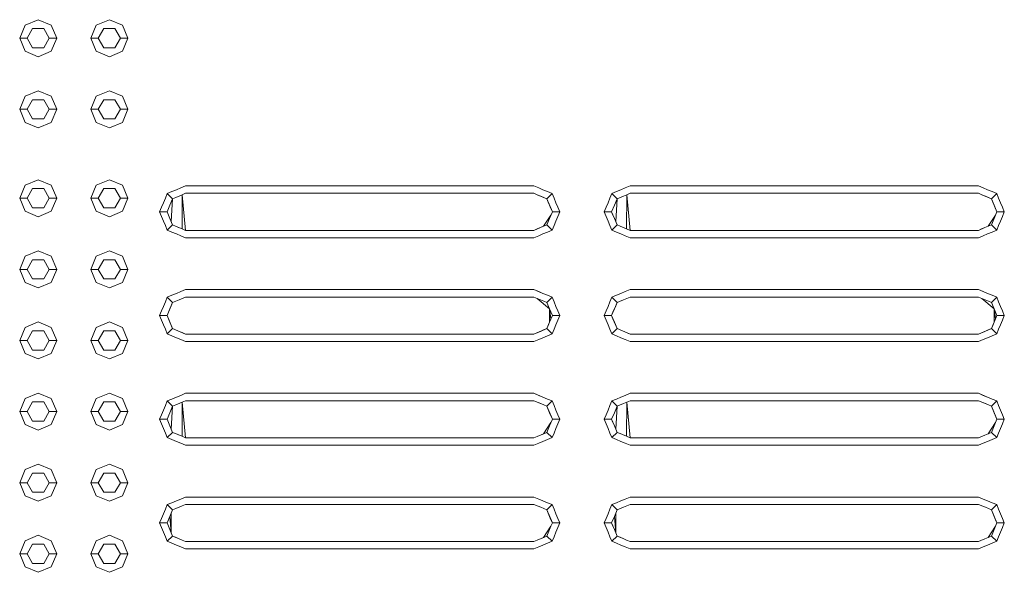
# Model space of a CAD drawing. Header units: millimetres. Extents: x -261 to 187, y -214 to 106.
# Tile 586 of 656: x -218.049 to -217.383, y 10.736 to 11.11. Entities that reach past the tile are written whole.
import ezdxf

# ---------------------------------------------------------------- set-up
doc = ezdxf.new("R2010")
doc.units = ezdxf.units.MM
doc.header["$LTSCALE"] = 0.005
doc.header["$MEASUREMENT"] = 0
doc.layers.add('IFC-Elemento construtivo genérico-Contorno', color=9, linetype='Continuous', lineweight=5)

msp = doc.modelspace()

# ---------------------------------------------------------------- linework, layer by layer
at = {"layer": 'IFC-Elemento construtivo genérico-Contorno', "lineweight": 5}
for p, q in [((-218.0488, 11.09721), (-218.04513, 11.10607)), ((-218.04513, 11.10607), (-218.03627, 11.10973)), ((-218.03627, 11.10973), (-218.02742, 11.10607)), ((-218.02742, 11.10607), (-218.02375, 11.09721)), ((-218.0007, 11.09721), (-217.99704, 11.10607)), ((-217.99704, 11.10607), (-217.98818, 11.10973)), ((-217.98818, 11.10973), (-217.97932, 11.10607)), ((-217.97932, 11.10607), (-217.97566, 11.09721)), ((-218.04379, 11.09721), (-218.04003, 11.10372)), ((-218.04003, 11.10372), (-218.03251, 11.10372)), ((-218.03251, 11.10372), (-218.02876, 11.09721)), ((-217.9957, 11.09721), (-217.99194, 11.10372)), ((-217.99194, 11.10372), (-217.98442, 11.10372)), ((-217.98442, 11.10372), (-217.98067, 11.09721)), ((-218.0488, 11.09721), (-218.04379, 11.09721)), ((-218.0488, 11.09721), (-218.04513, 11.08836)), ((-218.04379, 11.09721), (-218.04003, 11.0907)), ((-218.03251, 11.0907), (-218.02876, 11.09721)), ((-218.02876, 11.09721), (-218.02375, 11.09721)), ((-218.02742, 11.08836), (-218.02375, 11.09721)), ((-218.0007, 11.09721), (-217.9957, 11.09721)), ((-218.0007, 11.09721), (-217.99704, 11.08836)), ((-217.9957, 11.09721), (-217.99194, 11.0907)), ((-217.98442, 11.0907), (-217.98067, 11.09721)), ((-217.98067, 11.09721), (-217.97566, 11.09721)), ((-217.97932, 11.08836), (-217.97566, 11.09721)), ((-218.04513, 11.08836), (-218.03627, 11.08469)), ((-218.04003, 11.0907), (-218.03251, 11.0907)), ((-218.03627, 11.08469), (-218.02742, 11.08836)), ((-217.99704, 11.08836), (-217.98818, 11.08469)), ((-217.99194, 11.0907), (-217.98442, 11.0907)), ((-217.98818, 11.08469), (-217.97932, 11.08836)), ((-218.0488, 11.04912), (-218.04513, 11.05798)), ((-218.04513, 11.05798), (-218.03627, 11.06164)), ((-218.03627, 11.06164), (-218.02742, 11.05798)), ((-218.02742, 11.05798), (-218.02375, 11.04912)), ((-218.0007, 11.04912), (-217.99704, 11.05798)), ((-217.99704, 11.05798), (-217.98818, 11.06164)), ((-217.98818, 11.06164), (-217.97932, 11.05798)), ((-217.97932, 11.05798), (-217.97566, 11.04912)), ((-218.04379, 11.04912), (-218.04003, 11.05563)), ((-218.04003, 11.05563), (-218.03251, 11.05563)), ((-218.03251, 11.05563), (-218.02876, 11.04912)), ((-217.9957, 11.04912), (-217.99194, 11.05563)), ((-217.99194, 11.05563), (-217.98442, 11.05563)), ((-217.98442, 11.05563), (-217.98067, 11.04912)), ((-218.0488, 11.04912), (-218.04379, 11.04912)), ((-218.0488, 11.04912), (-218.04513, 11.04027)), ((-218.04379, 11.04912), (-218.04003, 11.04261)), ((-218.03251, 11.04261), (-218.02876, 11.04912)), ((-218.02876, 11.04912), (-218.02375, 11.04912)), ((-218.02742, 11.04027), (-218.02375, 11.04912)), ((-218.0007, 11.04912), (-217.9957, 11.04912)), ((-218.0007, 11.04912), (-217.99704, 11.04027)), ((-217.9957, 11.04912), (-217.99194, 11.04261)), ((-217.98442, 11.04261), (-217.98067, 11.04912)), ((-217.98067, 11.04912), (-217.97566, 11.04912)), ((-217.97932, 11.04027), (-217.97566, 11.04912)), ((-218.04513, 11.04027), (-218.03627, 11.0366)), ((-218.04003, 11.04261), (-218.03251, 11.04261)), ((-218.03627, 11.0366), (-218.02742, 11.04027)), ((-217.99704, 11.04027), (-217.98818, 11.0366)), ((-217.99194, 11.04261), (-217.98442, 11.04261)), ((-217.98818, 11.0366), (-217.97932, 11.04027)), ((-218.0488, 10.98901), (-218.04513, 10.99786)), ((-218.04513, 10.99786), (-218.03627, 11.00153)), ((-218.03627, 11.00153), (-218.02742, 10.99786)), ((-218.02742, 10.99786), (-218.02375, 10.98901)), ((-218.0007, 10.98901), (-217.99704, 10.99786)), ((-217.99704, 10.99786), (-217.98818, 11.00153)), ((-217.98818, 11.00153), (-217.97932, 10.99786)), ((-217.97932, 10.99786), (-217.97566, 10.98901)), ((-218.04379, 10.98901), (-218.04003, 10.99551)), ((-218.04003, 10.99551), (-218.03251, 10.99551)), ((-218.03251, 10.99551), (-218.02876, 10.98901)), ((-217.9957, 10.98901), (-217.99194, 10.99551)), ((-217.99194, 10.99551), (-217.98442, 10.99551)), ((-217.98442, 10.99551), (-217.98067, 10.98901)), ((-217.95031, 10.98909), (-217.94903, 10.99219)), ((-217.94903, 10.99219), (-217.94593, 10.99347)), ((-217.94903, 10.99219), (-217.94548, 10.98865)), ((-217.94593, 10.99347), (-217.94283, 10.99476)), ((-217.94327, 10.98956), (-217.93884, 10.9914)), ((-217.94283, 10.99476), (-217.93992, 10.99596)), ((-217.94106, 10.99048), (-217.93884, 10.9914)), ((-217.93992, 10.99596), (-217.93663, 10.99733)), ((-217.93898, 10.96824), (-217.93884, 10.9914)), ((-217.93884, 10.9914), (-217.93663, 10.99232)), ((-217.93884, 10.9914), (-217.93663, 10.96727)), ((-217.93663, 10.99733), (-217.70118, 10.99733)), ((-217.93663, 10.99232), (-217.70118, 10.99232)), ((-217.70118, 10.99733), (-217.69789, 10.99596)), ((-217.70118, 10.99232), (-217.69883, 10.99134)), ((-217.69883, 10.99134), (-217.69232, 10.98865)), ((-217.69883, 10.99134), (-217.69648, 10.99037)), ((-217.69789, 10.99596), (-217.69498, 10.99476)), ((-217.69498, 10.99476), (-217.69188, 10.99347)), ((-217.69232, 10.98865), (-217.68878, 10.99219)), ((-217.69188, 10.99347), (-217.68878, 10.99219)), ((-217.68878, 10.99219), (-217.6875, 10.98909)), ((-217.64974, 10.98909), (-217.64845, 10.99219)), ((-217.64845, 10.99219), (-217.64535, 10.99347)), ((-217.64845, 10.99219), (-217.64491, 10.98865)), ((-217.64535, 10.99347), (-217.64225, 10.99476)), ((-217.6427, 10.98956), (-217.63827, 10.9914)), ((-217.64225, 10.99476), (-217.63935, 10.99596)), ((-217.64048, 10.99048), (-217.63827, 10.9914)), ((-217.63935, 10.99596), (-217.63606, 10.99733)), ((-217.63841, 10.96824), (-217.63827, 10.9914)), ((-217.63827, 10.9914), (-217.63606, 10.99232)), ((-217.63827, 10.9914), (-217.63606, 10.96727)), ((-217.63606, 10.99733), (-217.40061, 10.99733)), ((-217.63606, 10.99232), (-217.40061, 10.99232)), ((-217.40061, 10.99733), (-217.39731, 10.99596)), ((-217.40061, 10.99232), (-217.39825, 10.99134)), ((-217.39825, 10.99134), (-217.39175, 10.98865)), ((-217.39825, 10.99134), (-217.3959, 10.99037)), ((-217.39731, 10.99596), (-217.39441, 10.99476)), ((-217.39441, 10.99476), (-217.39131, 10.99347)), ((-217.39175, 10.98865), (-217.38821, 10.99219)), ((-217.39131, 10.99347), (-217.38821, 10.99219)), ((-217.38821, 10.99219), (-217.38692, 10.98909)), ((-218.0488, 10.98901), (-218.04379, 10.98901)), ((-218.0488, 10.98901), (-218.04513, 10.98015)), ((-218.04379, 10.98901), (-218.04003, 10.9825)), ((-218.03251, 10.9825), (-218.02876, 10.98901)), ((-218.02876, 10.98901), (-218.02375, 10.98901)), ((-218.02742, 10.98015), (-218.02375, 10.98901)), ((-218.0007, 10.98901), (-217.9957, 10.98901)), ((-218.0007, 10.98901), (-217.99704, 10.98015)), ((-217.9957, 10.98901), (-217.99194, 10.9825)), ((-217.98442, 10.9825), (-217.98067, 10.98901)), ((-217.98067, 10.98901), (-217.97566, 10.98901)), ((-217.97932, 10.98015), (-217.97566, 10.98901)), ((-217.95288, 10.98289), (-217.95159, 10.98599)), ((-217.95159, 10.98599), (-217.95031, 10.98909)), ((-217.94732, 10.98422), (-217.94548, 10.98865)), ((-217.9464, 10.97315), (-217.94548, 10.98865)), ((-217.94548, 10.98865), (-217.94106, 10.99048)), ((-217.94548, 10.98865), (-217.94327, 10.98956)), ((-217.69648, 10.99037), (-217.6944, 10.98951)), ((-217.69648, 10.99037), (-217.69232, 10.98865)), ((-217.6944, 10.98951), (-217.69232, 10.98865)), ((-217.69232, 10.98865), (-217.69049, 10.98422)), ((-217.69232, 10.98865), (-217.69141, 10.98643)), ((-217.69232, 10.98865), (-217.68866, 10.97979)), ((-217.69141, 10.98643), (-217.69049, 10.98422)), ((-217.6875, 10.98909), (-217.68621, 10.98599)), ((-217.68621, 10.98599), (-217.68493, 10.98289)), ((-217.6523, 10.98289), (-217.65102, 10.98599)), ((-217.65102, 10.98599), (-217.64974, 10.98909)), ((-217.64674, 10.98422), (-217.64491, 10.98865)), ((-217.64583, 10.97315), (-217.64491, 10.98865)), ((-217.64491, 10.98865), (-217.64048, 10.99048)), ((-217.64491, 10.98865), (-217.6427, 10.98956)), ((-217.3959, 10.99037), (-217.39383, 10.98951)), ((-217.3959, 10.99037), (-217.39175, 10.98865)), ((-217.39383, 10.98951), (-217.39175, 10.98865)), ((-217.39175, 10.98865), (-217.38992, 10.98422)), ((-217.39175, 10.98865), (-217.39083, 10.98643)), ((-217.39175, 10.98865), (-217.38808, 10.97979)), ((-217.39083, 10.98643), (-217.38992, 10.98422)), ((-217.38692, 10.98909), (-217.38564, 10.98599)), ((-217.38564, 10.98599), (-217.38436, 10.98289)), ((-218.04513, 10.98015), (-218.03627, 10.97648)), ((-218.04003, 10.9825), (-218.03251, 10.9825)), ((-218.03627, 10.97648), (-218.02742, 10.98015)), ((-217.99704, 10.98015), (-217.98818, 10.97648)), ((-217.99194, 10.9825), (-217.98442, 10.9825)), ((-217.98818, 10.97648), (-217.97932, 10.98015)), ((-217.95416, 10.97979), (-217.95288, 10.98289)), ((-217.95416, 10.97979), (-217.94915, 10.97979)), ((-217.95416, 10.97979), (-217.95288, 10.97669)), ((-217.94915, 10.97979), (-217.94732, 10.98422)), ((-217.94915, 10.97979), (-217.94823, 10.97758)), ((-217.94915, 10.97979), (-217.94732, 10.97537)), ((-217.69049, 10.98422), (-217.68957, 10.98201)), ((-217.69049, 10.98422), (-217.68866, 10.97979)), ((-217.69049, 10.97537), (-217.68866, 10.97979)), ((-217.68957, 10.98201), (-217.68866, 10.97979)), ((-217.68957, 10.97758), (-217.68866, 10.97979)), ((-217.68866, 10.97979), (-217.68365, 10.97979)), ((-217.68493, 10.98289), (-217.68365, 10.97979)), ((-217.68493, 10.97669), (-217.68365, 10.97979)), ((-217.65359, 10.97979), (-217.6523, 10.98289)), ((-217.65359, 10.97979), (-217.64858, 10.97979)), ((-217.65359, 10.97979), (-217.6523, 10.97669)), ((-217.64858, 10.97979), (-217.64674, 10.98422)), ((-217.64858, 10.97979), (-217.64766, 10.97758)), ((-217.64858, 10.97979), (-217.64674, 10.97537)), ((-217.38992, 10.98422), (-217.389, 10.98201)), ((-217.38992, 10.98422), (-217.38808, 10.97979)), ((-217.38992, 10.97537), (-217.38808, 10.97979)), ((-217.389, 10.98201), (-217.38808, 10.97979)), ((-217.389, 10.97758), (-217.38808, 10.97979)), ((-217.38808, 10.97979), (-217.38307, 10.97979)), ((-217.38436, 10.98289), (-217.38307, 10.97979)), ((-217.38436, 10.97669), (-217.38307, 10.97979)), ((-217.95288, 10.97669), (-217.95159, 10.97359)), ((-217.95159, 10.97359), (-217.95031, 10.97049)), ((-217.94823, 10.97758), (-217.94732, 10.97537)), ((-217.94732, 10.97537), (-217.94548, 10.97093)), ((-217.69454, 10.97002), (-217.68957, 10.97758)), ((-217.69232, 10.97093), (-217.69049, 10.97537)), ((-217.69049, 10.97537), (-217.68957, 10.97758)), ((-217.6875, 10.97049), (-217.68621, 10.97359)), ((-217.68621, 10.97359), (-217.68493, 10.97669)), ((-217.6523, 10.97669), (-217.65102, 10.97359)), ((-217.65102, 10.97359), (-217.64974, 10.97049)), ((-217.64766, 10.97758), (-217.64674, 10.97537)), ((-217.64674, 10.97537), (-217.64491, 10.97093)), ((-217.39397, 10.97002), (-217.389, 10.97758)), ((-217.39175, 10.97093), (-217.38992, 10.97537)), ((-217.38992, 10.97537), (-217.389, 10.97758)), ((-217.38692, 10.97049), (-217.38564, 10.97359)), ((-217.38564, 10.97359), (-217.38436, 10.97669)), ((-217.95031, 10.97049), (-217.94903, 10.96739)), ((-217.94903, 10.96739), (-217.94548, 10.97093)), ((-217.94903, 10.96739), (-217.94593, 10.96611)), ((-217.94593, 10.96611), (-217.94283, 10.96482)), ((-217.94548, 10.97093), (-217.94341, 10.97008)), ((-217.94341, 10.97008), (-217.93898, 10.96824)), ((-217.94341, 10.97008), (-217.94133, 10.96922)), ((-217.94283, 10.96482), (-217.93992, 10.96362)), ((-217.94133, 10.96922), (-217.93898, 10.96824)), ((-217.93898, 10.96824), (-217.93663, 10.96727)), ((-217.93663, 10.96727), (-217.70118, 10.96727)), ((-217.70118, 10.96727), (-217.69675, 10.96911)), ((-217.70118, 10.96727), (-217.69897, 10.96819)), ((-217.69897, 10.96819), (-217.69454, 10.97002)), ((-217.69789, 10.96362), (-217.69498, 10.96482)), ((-217.69675, 10.96911), (-217.69232, 10.97093)), ((-217.69675, 10.96911), (-217.69454, 10.97002)), ((-217.69498, 10.96482), (-217.69188, 10.96611)), ((-217.69232, 10.97093), (-217.68878, 10.96739)), ((-217.69188, 10.96611), (-217.68878, 10.96739)), ((-217.68878, 10.96739), (-217.6875, 10.97049)), ((-217.64974, 10.97049), (-217.64845, 10.96739)), ((-217.64845, 10.96739), (-217.64491, 10.97093)), ((-217.64845, 10.96739), (-217.64535, 10.96611)), ((-217.64535, 10.96611), (-217.64225, 10.96482)), ((-217.64491, 10.97093), (-217.64284, 10.97008)), ((-217.64284, 10.97008), (-217.63841, 10.96824)), ((-217.64284, 10.97008), (-217.64076, 10.96922)), ((-217.64225, 10.96482), (-217.63935, 10.96362)), ((-217.64076, 10.96922), (-217.63841, 10.96824)), ((-217.63841, 10.96824), (-217.63606, 10.96727)), ((-217.63606, 10.96727), (-217.40061, 10.96727)), ((-217.40061, 10.96727), (-217.39618, 10.96911)), ((-217.40061, 10.96727), (-217.39839, 10.96819)), ((-217.39839, 10.96819), (-217.39397, 10.97002)), ((-217.39731, 10.96362), (-217.39441, 10.96482)), ((-217.39618, 10.96911), (-217.39175, 10.97093)), ((-217.39618, 10.96911), (-217.39397, 10.97002)), ((-217.39441, 10.96482), (-217.39131, 10.96611)), ((-217.39175, 10.97093), (-217.38821, 10.96739)), ((-217.39131, 10.96611), (-217.38821, 10.96739)), ((-217.38821, 10.96739), (-217.38692, 10.97049)), ((-217.93992, 10.96362), (-217.93663, 10.96226)), ((-217.93663, 10.96226), (-217.70118, 10.96226)), ((-217.70118, 10.96226), (-217.69789, 10.96362)), ((-217.63935, 10.96362), (-217.63606, 10.96226)), ((-217.63606, 10.96226), (-217.40061, 10.96226)), ((-217.40061, 10.96226), (-217.39731, 10.96362)), ((-218.04513, 10.94977), (-218.03627, 10.95344)), ((-218.03627, 10.95344), (-218.02742, 10.94977)), ((-217.99704, 10.94977), (-217.98818, 10.95344)), ((-217.98818, 10.95344), (-217.97932, 10.94977)), ((-218.0488, 10.94091), (-218.04513, 10.94977)), ((-218.04379, 10.94091), (-218.04003, 10.94742)), ((-218.04003, 10.94742), (-218.03251, 10.94742)), ((-218.03251, 10.94742), (-218.02876, 10.94091)), ((-218.02742, 10.94977), (-218.02375, 10.94091)), ((-218.0007, 10.94091), (-217.99704, 10.94977)), ((-217.9957, 10.94091), (-217.99194, 10.94742)), ((-217.99194, 10.94742), (-217.98442, 10.94742)), ((-217.98442, 10.94742), (-217.98067, 10.94091)), ((-217.97932, 10.94977), (-217.97566, 10.94091)), ((-218.0488, 10.94091), (-218.04379, 10.94091)), ((-218.0488, 10.94091), (-218.04513, 10.93206)), ((-218.04379, 10.94091), (-218.04003, 10.93441)), ((-218.03251, 10.93441), (-218.02876, 10.94091)), ((-218.02876, 10.94091), (-218.02375, 10.94091)), ((-218.02742, 10.93206), (-218.02375, 10.94091)), ((-218.0007, 10.94091), (-217.9957, 10.94091)), ((-218.0007, 10.94091), (-217.99704, 10.93206)), ((-217.9957, 10.94091), (-217.99194, 10.93441)), ((-217.98442, 10.93441), (-217.98067, 10.94091)), ((-217.98067, 10.94091), (-217.97566, 10.94091)), ((-217.97932, 10.93206), (-217.97566, 10.94091)), ((-218.04513, 10.93206), (-218.03627, 10.92839)), ((-218.04003, 10.93441), (-218.03251, 10.93441)), ((-218.03627, 10.92839), (-218.02742, 10.93206)), ((-217.99704, 10.93206), (-217.98818, 10.92839)), ((-217.99194, 10.93441), (-217.98442, 10.93441)), ((-217.98818, 10.92839), (-217.97932, 10.93206)), ((-217.94593, 10.92334), (-217.94283, 10.92463)), ((-217.94283, 10.92463), (-217.93992, 10.92583)), ((-217.93992, 10.92583), (-217.93663, 10.92719)), ((-217.93663, 10.92719), (-217.70118, 10.92719)), ((-217.70118, 10.92719), (-217.69789, 10.92583)), ((-217.70118, 10.92719), (-217.69498, 10.92463)), ((-217.69789, 10.92583), (-217.69498, 10.92463)), ((-217.69498, 10.92463), (-217.69188, 10.92334)), ((-217.64535, 10.92334), (-217.64225, 10.92463)), ((-217.64225, 10.92463), (-217.63935, 10.92583)), ((-217.63935, 10.92583), (-217.63606, 10.92719)), ((-217.63606, 10.92719), (-217.40061, 10.92719)), ((-217.40061, 10.92719), (-217.39731, 10.92583)), ((-217.40061, 10.92719), (-217.39441, 10.92463)), ((-217.39731, 10.92583), (-217.39441, 10.92463)), ((-217.39441, 10.92463), (-217.39131, 10.92334)), ((-217.95159, 10.91586), (-217.95031, 10.91896)), ((-217.95031, 10.91896), (-217.94903, 10.92206)), ((-217.94903, 10.92206), (-217.94593, 10.92334)), ((-217.94903, 10.92206), (-217.94548, 10.91852)), ((-217.94732, 10.91409), (-217.94548, 10.91852)), ((-217.9464, 10.9163), (-217.94548, 10.91852)), ((-217.94548, 10.91852), (-217.94106, 10.92035)), ((-217.94548, 10.91852), (-217.94327, 10.91943)), ((-217.94327, 10.91943), (-217.94106, 10.92035)), ((-217.94106, 10.92035), (-217.93663, 10.92218)), ((-217.94106, 10.92035), (-217.93884, 10.92127)), ((-217.93884, 10.92127), (-217.93663, 10.92218)), ((-217.93663, 10.92218), (-217.70118, 10.92218)), ((-217.70118, 10.92218), (-217.69883, 10.92121)), ((-217.69883, 10.92121), (-217.6944, 10.91938)), ((-217.69883, 10.92121), (-217.69049, 10.91409)), ((-217.6944, 10.91938), (-217.69232, 10.91852)), ((-217.69232, 10.91852), (-217.68878, 10.92206)), ((-217.69232, 10.91852), (-217.69049, 10.91409)), ((-217.69188, 10.92334), (-217.68878, 10.92206)), ((-217.68878, 10.92206), (-217.6875, 10.91896)), ((-217.6875, 10.91896), (-217.68621, 10.91586)), ((-217.65102, 10.91586), (-217.64974, 10.91896)), ((-217.64974, 10.91896), (-217.64845, 10.92206)), ((-217.64845, 10.92206), (-217.64535, 10.92334)), ((-217.64845, 10.92206), (-217.64491, 10.91852)), ((-217.64674, 10.91409), (-217.64491, 10.91852)), ((-217.64583, 10.9163), (-217.64491, 10.91852)), ((-217.64491, 10.91852), (-217.64048, 10.92035)), ((-217.64491, 10.91852), (-217.6427, 10.91943)), ((-217.6427, 10.91943), (-217.64048, 10.92035)), ((-217.64048, 10.92035), (-217.63606, 10.92218)), ((-217.64048, 10.92035), (-217.63827, 10.92127)), ((-217.63827, 10.92127), (-217.63606, 10.92218)), ((-217.63606, 10.92218), (-217.40061, 10.92218)), ((-217.40061, 10.92218), (-217.39825, 10.92121)), ((-217.39825, 10.92121), (-217.39383, 10.91938)), ((-217.39825, 10.92121), (-217.38992, 10.91409)), ((-217.39383, 10.91938), (-217.39175, 10.91852)), ((-217.39175, 10.91852), (-217.38821, 10.92206)), ((-217.39175, 10.91852), (-217.38992, 10.91409)), ((-217.39131, 10.92334), (-217.38821, 10.92206)), ((-217.38821, 10.92206), (-217.38692, 10.91896)), ((-217.38692, 10.91896), (-217.38564, 10.91586)), ((-217.95416, 10.90966), (-217.95288, 10.91276)), ((-217.95288, 10.91276), (-217.95159, 10.91586)), ((-217.94915, 10.90966), (-217.94732, 10.91409)), ((-217.94915, 10.90966), (-217.94823, 10.91187)), ((-217.94823, 10.91187), (-217.9464, 10.9163)), ((-217.69049, 10.91409), (-217.68866, 10.90966)), ((-217.69049, 10.91409), (-217.68957, 10.90744)), ((-217.69049, 10.90523), (-217.69049, 10.91409)), ((-217.69049, 10.91409), (-217.68957, 10.91187)), ((-217.68957, 10.91187), (-217.68866, 10.90966)), ((-217.68621, 10.91586), (-217.68493, 10.91276)), ((-217.68493, 10.91276), (-217.68365, 10.90966)), ((-217.65359, 10.90966), (-217.6523, 10.91276)), ((-217.6523, 10.91276), (-217.65102, 10.91586)), ((-217.64858, 10.90966), (-217.64674, 10.91409)), ((-217.64858, 10.90966), (-217.64766, 10.91187)), ((-217.64766, 10.91187), (-217.64583, 10.9163)), ((-217.38992, 10.91409), (-217.38808, 10.90966)), ((-217.38992, 10.91409), (-217.389, 10.90744)), ((-217.38992, 10.90523), (-217.38992, 10.91409)), ((-217.38992, 10.91409), (-217.389, 10.91187)), ((-217.389, 10.91187), (-217.38808, 10.90966)), ((-217.38564, 10.91586), (-217.38436, 10.91276)), ((-217.38436, 10.91276), (-217.38307, 10.90966)), ((-218.04513, 10.90168), (-218.03627, 10.90535)), ((-218.03627, 10.90535), (-218.02742, 10.90168)), ((-217.99704, 10.90168), (-217.98818, 10.90535)), ((-217.98818, 10.90535), (-217.97932, 10.90168)), ((-217.95416, 10.90966), (-217.94915, 10.90966)), ((-217.95416, 10.90966), (-217.95288, 10.90656)), ((-217.95288, 10.90656), (-217.95159, 10.90346)), ((-217.94915, 10.90966), (-217.94548, 10.9008)), ((-217.94915, 10.90966), (-217.94823, 10.90744)), ((-217.94915, 10.90966), (-217.94732, 10.90523)), ((-217.94823, 10.90744), (-217.94548, 10.9008)), ((-217.94732, 10.90523), (-217.94548, 10.9008)), ((-217.69232, 10.9008), (-217.69049, 10.90523)), ((-217.69141, 10.90302), (-217.69049, 10.90523)), ((-217.69049, 10.90523), (-217.68866, 10.90966)), ((-217.69049, 10.90523), (-217.68957, 10.90744)), ((-217.68957, 10.90744), (-217.68866, 10.90966)), ((-217.68866, 10.90966), (-217.68365, 10.90966)), ((-217.68621, 10.90346), (-217.68493, 10.90656)), ((-217.68493, 10.90656), (-217.68365, 10.90966)), ((-217.65359, 10.90966), (-217.64858, 10.90966)), ((-217.65359, 10.90966), (-217.6523, 10.90656)), ((-217.6523, 10.90656), (-217.65102, 10.90346)), ((-217.64858, 10.90966), (-217.64491, 10.9008)), ((-217.64858, 10.90966), (-217.64766, 10.90744)), ((-217.64858, 10.90966), (-217.64674, 10.90523)), ((-217.64766, 10.90744), (-217.64491, 10.9008)), ((-217.64674, 10.90523), (-217.64491, 10.9008)), ((-217.39175, 10.9008), (-217.38992, 10.90523)), ((-217.39083, 10.90302), (-217.38992, 10.90523)), ((-217.38992, 10.90523), (-217.38808, 10.90966)), ((-217.38992, 10.90523), (-217.389, 10.90744)), ((-217.389, 10.90744), (-217.38808, 10.90966)), ((-217.38808, 10.90966), (-217.38307, 10.90966)), ((-217.38564, 10.90346), (-217.38436, 10.90656)), ((-217.38436, 10.90656), (-217.38307, 10.90966)), ((-218.0488, 10.89282), (-218.04513, 10.90168)), ((-218.04379, 10.89282), (-218.04003, 10.89933)), ((-218.04003, 10.89933), (-218.03251, 10.89933)), ((-218.03251, 10.89933), (-218.02876, 10.89282)), ((-218.02742, 10.90168), (-218.02375, 10.89282)), ((-218.0007, 10.89282), (-217.99704, 10.90168)), ((-217.9957, 10.89282), (-217.99194, 10.89933)), ((-217.99194, 10.89933), (-217.98442, 10.89933)), ((-217.98442, 10.89933), (-217.98067, 10.89282)), ((-217.97932, 10.90168), (-217.97566, 10.89282)), ((-217.95159, 10.90346), (-217.95031, 10.90036)), ((-217.95031, 10.90036), (-217.94903, 10.89726)), ((-217.94903, 10.89726), (-217.94548, 10.9008)), ((-217.94548, 10.9008), (-217.94341, 10.89995)), ((-217.94548, 10.9008), (-217.94133, 10.89908)), ((-217.94548, 10.9008), (-217.93663, 10.89714)), ((-217.94341, 10.89995), (-217.94133, 10.89908)), ((-217.94133, 10.89908), (-217.93898, 10.89811)), ((-217.93898, 10.89811), (-217.93663, 10.89714)), ((-217.70118, 10.89714), (-217.69232, 10.9008)), ((-217.70118, 10.89714), (-217.69675, 10.89897)), ((-217.70118, 10.89714), (-217.69897, 10.89805)), ((-217.69897, 10.89805), (-217.69675, 10.89897)), ((-217.69675, 10.89897), (-217.69232, 10.9008)), ((-217.69675, 10.89897), (-217.69454, 10.89989)), ((-217.69454, 10.89989), (-217.69232, 10.9008)), ((-217.69232, 10.9008), (-217.69141, 10.90302)), ((-217.69232, 10.9008), (-217.68878, 10.89726)), ((-217.68878, 10.89726), (-217.6875, 10.90036)), ((-217.6875, 10.90036), (-217.68621, 10.90346)), ((-217.65102, 10.90346), (-217.64974, 10.90036)), ((-217.64974, 10.90036), (-217.64845, 10.89726)), ((-217.64845, 10.89726), (-217.64491, 10.9008)), ((-217.64491, 10.9008), (-217.64284, 10.89995)), ((-217.64491, 10.9008), (-217.64076, 10.89908)), ((-217.64491, 10.9008), (-217.63606, 10.89714)), ((-217.64284, 10.89995), (-217.64076, 10.89908)), ((-217.64076, 10.89908), (-217.63841, 10.89811)), ((-217.63841, 10.89811), (-217.63606, 10.89714)), ((-217.40061, 10.89714), (-217.39175, 10.9008)), ((-217.40061, 10.89714), (-217.39618, 10.89897)), ((-217.40061, 10.89714), (-217.39839, 10.89805)), ((-217.39839, 10.89805), (-217.39618, 10.89897)), ((-217.39618, 10.89897), (-217.39175, 10.9008)), ((-217.39618, 10.89897), (-217.39397, 10.89989)), ((-217.39397, 10.89989), (-217.39175, 10.9008)), ((-217.39175, 10.9008), (-217.39083, 10.90302)), ((-217.39175, 10.9008), (-217.38821, 10.89726)), ((-217.38821, 10.89726), (-217.38692, 10.90036)), ((-217.38692, 10.90036), (-217.38564, 10.90346)), ((-218.0488, 10.89282), (-218.04379, 10.89282)), ((-218.0488, 10.89282), (-218.04513, 10.88397)), ((-218.04379, 10.89282), (-218.04003, 10.88632)), ((-218.03251, 10.88632), (-218.02876, 10.89282)), ((-218.02876, 10.89282), (-218.02375, 10.89282)), ((-218.02742, 10.88397), (-218.02375, 10.89282)), ((-218.0007, 10.89282), (-217.9957, 10.89282)), ((-218.0007, 10.89282), (-217.99704, 10.88397)), ((-217.9957, 10.89282), (-217.99194, 10.88632)), ((-217.98442, 10.88632), (-217.98067, 10.89282)), ((-217.98067, 10.89282), (-217.97566, 10.89282)), ((-217.97932, 10.88397), (-217.97566, 10.89282)), ((-217.94903, 10.89726), (-217.94593, 10.89598)), ((-217.94593, 10.89598), (-217.94283, 10.89469)), ((-217.94283, 10.89469), (-217.93992, 10.89349)), ((-217.93992, 10.89349), (-217.93663, 10.89213)), ((-217.93663, 10.89714), (-217.70118, 10.89714)), ((-217.93663, 10.89213), (-217.70118, 10.89213)), ((-217.70118, 10.89213), (-217.69789, 10.89349)), ((-217.69789, 10.89349), (-217.69498, 10.89469)), ((-217.69498, 10.89469), (-217.69188, 10.89598)), ((-217.69188, 10.89598), (-217.68878, 10.89726)), ((-217.64845, 10.89726), (-217.64535, 10.89598)), ((-217.64535, 10.89598), (-217.64225, 10.89469)), ((-217.64225, 10.89469), (-217.63935, 10.89349)), ((-217.63935, 10.89349), (-217.63606, 10.89213)), ((-217.63606, 10.89714), (-217.40061, 10.89714)), ((-217.63606, 10.89213), (-217.40061, 10.89213)), ((-217.40061, 10.89213), (-217.39731, 10.89349)), ((-217.39731, 10.89349), (-217.39441, 10.89469)), ((-217.39441, 10.89469), (-217.39131, 10.89598)), ((-217.39131, 10.89598), (-217.38821, 10.89726)), ((-218.04003, 10.88632), (-218.03251, 10.88632)), ((-217.99194, 10.88632), (-217.98442, 10.88632)), ((-218.04513, 10.88397), (-218.03627, 10.8803)), ((-218.03627, 10.8803), (-218.02742, 10.88397)), ((-217.99704, 10.88397), (-217.98818, 10.8803)), ((-217.98818, 10.8803), (-217.97932, 10.88397)), ((-218.0488, 10.84473), (-218.04513, 10.85359)), ((-218.04513, 10.85359), (-218.03627, 10.85726)), ((-218.03627, 10.85726), (-218.02742, 10.85359)), ((-218.02742, 10.85359), (-218.02375, 10.84473)), ((-218.0007, 10.84473), (-217.99704, 10.85359)), ((-217.99704, 10.85359), (-217.98818, 10.85726)), ((-217.98818, 10.85726), (-217.97932, 10.85359)), ((-217.97932, 10.85359), (-217.97566, 10.84473)), ((-217.95031, 10.84882), (-217.94903, 10.85192)), ((-217.94903, 10.85192), (-217.94593, 10.85321)), ((-217.94903, 10.85192), (-217.94548, 10.84838)), ((-217.94593, 10.85321), (-217.94283, 10.85449)), ((-217.94283, 10.85449), (-217.93992, 10.8557)), ((-217.93992, 10.8557), (-217.93663, 10.85706)), ((-217.93884, 10.85113), (-217.93663, 10.85205)), ((-217.93663, 10.85706), (-217.70118, 10.85706)), ((-217.93663, 10.85205), (-217.70118, 10.85205)), ((-217.70118, 10.85706), (-217.69789, 10.8557)), ((-217.70118, 10.85706), (-217.69498, 10.85449)), ((-217.70118, 10.85205), (-217.69648, 10.8501)), ((-217.70118, 10.85205), (-217.69883, 10.85107)), ((-217.69789, 10.8557), (-217.69498, 10.85449)), ((-217.69498, 10.85449), (-217.69188, 10.85321)), ((-217.69232, 10.84838), (-217.68878, 10.85192)), ((-217.69188, 10.85321), (-217.68878, 10.85192)), ((-217.68878, 10.85192), (-217.6875, 10.84882)), ((-217.64974, 10.84882), (-217.64845, 10.85192)), ((-217.64845, 10.85192), (-217.64535, 10.85321)), ((-217.64845, 10.85192), (-217.64491, 10.84838)), ((-217.64535, 10.85321), (-217.64225, 10.85449)), ((-217.64225, 10.85449), (-217.63935, 10.8557)), ((-217.63935, 10.8557), (-217.63606, 10.85706)), ((-217.63827, 10.85113), (-217.63606, 10.85205)), ((-217.63606, 10.85706), (-217.40061, 10.85706)), ((-217.63606, 10.85205), (-217.40061, 10.85205)), ((-217.40061, 10.85706), (-217.39731, 10.8557)), ((-217.40061, 10.85706), (-217.39441, 10.85449)), ((-217.40061, 10.85205), (-217.3959, 10.8501)), ((-217.40061, 10.85205), (-217.39825, 10.85107)), ((-217.39731, 10.8557), (-217.39441, 10.85449)), ((-217.39441, 10.85449), (-217.39131, 10.85321)), ((-217.39175, 10.84838), (-217.38821, 10.85192)), ((-217.39131, 10.85321), (-217.38821, 10.85192)), ((-217.38821, 10.85192), (-217.38692, 10.84882)), ((-218.0488, 10.84473), (-218.04379, 10.84473)), ((-218.0488, 10.84473), (-218.04513, 10.83587)), ((-218.04379, 10.84473), (-218.04003, 10.85124)), ((-218.04379, 10.84473), (-218.04003, 10.83822)), ((-218.04003, 10.85124), (-218.03251, 10.85124)), ((-218.03251, 10.85124), (-218.02876, 10.84473)), ((-218.03251, 10.83822), (-218.02876, 10.84473)), ((-218.02876, 10.84473), (-218.02375, 10.84473)), ((-218.02742, 10.83587), (-218.02375, 10.84473)), ((-218.0007, 10.84473), (-217.9957, 10.84473)), ((-218.0007, 10.84473), (-217.99704, 10.83587)), ((-217.9957, 10.84473), (-217.99194, 10.85124)), ((-217.9957, 10.84473), (-217.99194, 10.83822)), ((-217.99194, 10.85124), (-217.98442, 10.85124)), ((-217.98442, 10.85124), (-217.98067, 10.84473)), ((-217.98442, 10.83822), (-217.98067, 10.84473)), ((-217.98067, 10.84473), (-217.97566, 10.84473)), ((-217.97932, 10.83587), (-217.97566, 10.84473)), ((-217.95288, 10.84262), (-217.95159, 10.84573)), ((-217.95159, 10.84573), (-217.95031, 10.84882)), ((-217.94732, 10.84395), (-217.94548, 10.84838)), ((-217.9464, 10.83288), (-217.94548, 10.84838)), ((-217.94548, 10.84838), (-217.94106, 10.85022)), ((-217.94548, 10.84838), (-217.94327, 10.8493)), ((-217.94327, 10.8493), (-217.93884, 10.85113)), ((-217.94106, 10.85022), (-217.93884, 10.85113)), ((-217.93898, 10.82798), (-217.93884, 10.85113)), ((-217.93884, 10.85113), (-217.93663, 10.827)), ((-217.69883, 10.85107), (-217.6944, 10.84924)), ((-217.69883, 10.85107), (-217.69648, 10.8501)), ((-217.69648, 10.8501), (-217.69232, 10.84838)), ((-217.6944, 10.84924), (-217.69232, 10.84838)), ((-217.69232, 10.84838), (-217.68866, 10.83953)), ((-217.69232, 10.84838), (-217.69049, 10.84395)), ((-217.69232, 10.84838), (-217.69141, 10.84617)), ((-217.69141, 10.84617), (-217.69049, 10.84395)), ((-217.6875, 10.84882), (-217.68621, 10.84573)), ((-217.68621, 10.84573), (-217.68493, 10.84262)), ((-217.6523, 10.84262), (-217.65102, 10.84573)), ((-217.65102, 10.84573), (-217.64974, 10.84882)), ((-217.64674, 10.84395), (-217.64491, 10.84838)), ((-217.64583, 10.83288), (-217.64491, 10.84838)), ((-217.64491, 10.84838), (-217.64048, 10.85022)), ((-217.64491, 10.84838), (-217.6427, 10.8493)), ((-217.6427, 10.8493), (-217.63827, 10.85113)), ((-217.64048, 10.85022), (-217.63827, 10.85113)), ((-217.63841, 10.82798), (-217.63827, 10.85113)), ((-217.63827, 10.85113), (-217.63606, 10.827)), ((-217.39825, 10.85107), (-217.39383, 10.84924)), ((-217.39825, 10.85107), (-217.3959, 10.8501)), ((-217.3959, 10.8501), (-217.39175, 10.84838)), ((-217.39383, 10.84924), (-217.39175, 10.84838)), ((-217.39175, 10.84838), (-217.38808, 10.83953)), ((-217.39175, 10.84838), (-217.38992, 10.84395)), ((-217.39175, 10.84838), (-217.39083, 10.84617)), ((-217.39083, 10.84617), (-217.38992, 10.84395)), ((-217.38692, 10.84882), (-217.38564, 10.84573)), ((-217.38564, 10.84573), (-217.38436, 10.84262)), ((-218.04003, 10.83822), (-218.03251, 10.83822)), ((-217.99194, 10.83822), (-217.98442, 10.83822)), ((-217.95416, 10.83953), (-217.95288, 10.84262)), ((-217.95416, 10.83953), (-217.94915, 10.83953)), ((-217.95416, 10.83953), (-217.95288, 10.83643)), ((-217.94915, 10.83953), (-217.94732, 10.84395)), ((-217.94915, 10.83953), (-217.94823, 10.83731)), ((-217.94915, 10.83953), (-217.94732, 10.8351)), ((-217.69049, 10.84395), (-217.68866, 10.83953)), ((-217.69049, 10.84395), (-217.68957, 10.84174)), ((-217.69049, 10.8351), (-217.68866, 10.83953)), ((-217.68957, 10.84174), (-217.68866, 10.83953)), ((-217.68957, 10.83731), (-217.68866, 10.83953)), ((-217.68866, 10.83953), (-217.68365, 10.83953)), ((-217.68493, 10.84262), (-217.68365, 10.83953)), ((-217.68493, 10.83643), (-217.68365, 10.83953)), ((-217.65359, 10.83953), (-217.6523, 10.84262)), ((-217.65359, 10.83953), (-217.64858, 10.83953)), ((-217.65359, 10.83953), (-217.6523, 10.83643)), ((-217.64858, 10.83953), (-217.64674, 10.84395)), ((-217.64858, 10.83953), (-217.64766, 10.83731)), ((-217.64858, 10.83953), (-217.64674, 10.8351)), ((-217.38992, 10.84395), (-217.38808, 10.83953)), ((-217.38992, 10.84395), (-217.389, 10.84174)), ((-217.38992, 10.8351), (-217.38808, 10.83953)), ((-217.389, 10.84174), (-217.38808, 10.83953)), ((-217.389, 10.83731), (-217.38808, 10.83953)), ((-217.38808, 10.83953), (-217.38307, 10.83953)), ((-217.38436, 10.84262), (-217.38307, 10.83953)), ((-217.38436, 10.83643), (-217.38307, 10.83953)), ((-218.04513, 10.83587), (-218.03627, 10.83221)), ((-218.03627, 10.83221), (-218.02742, 10.83587)), ((-217.99704, 10.83587), (-217.98818, 10.83221)), ((-217.98818, 10.83221), (-217.97932, 10.83587)), ((-217.95288, 10.83643), (-217.95159, 10.83332)), ((-217.95159, 10.83332), (-217.95031, 10.83023)), ((-217.94823, 10.83731), (-217.94732, 10.8351)), ((-217.94732, 10.8351), (-217.94548, 10.83067)), ((-217.69454, 10.82975), (-217.68958, 10.83731)), ((-217.69232, 10.83067), (-217.69049, 10.8351)), ((-217.69049, 10.8351), (-217.68957, 10.83731)), ((-217.6875, 10.83023), (-217.68621, 10.83332)), ((-217.68621, 10.83332), (-217.68493, 10.83643)), ((-217.6523, 10.83643), (-217.65102, 10.83332)), ((-217.65102, 10.83332), (-217.64974, 10.83023)), ((-217.64766, 10.83731), (-217.64674, 10.8351)), ((-217.64674, 10.8351), (-217.64491, 10.83067)), ((-217.39397, 10.82975), (-217.389, 10.83731)), ((-217.39175, 10.83067), (-217.38992, 10.8351)), ((-217.38992, 10.8351), (-217.389, 10.83731)), ((-217.38692, 10.83023), (-217.38564, 10.83332)), ((-217.38564, 10.83332), (-217.38436, 10.83643)), ((-217.95031, 10.83023), (-217.94903, 10.82713)), ((-217.94903, 10.82713), (-217.94548, 10.83067)), ((-217.94903, 10.82713), (-217.94593, 10.82584)), ((-217.94593, 10.82584), (-217.94283, 10.82456)), ((-217.94548, 10.83067), (-217.94341, 10.82981)), ((-217.94341, 10.82981), (-217.93898, 10.82798)), ((-217.94341, 10.82981), (-217.94133, 10.82895)), ((-217.94133, 10.82895), (-217.93898, 10.82798)), ((-217.93898, 10.82798), (-217.93663, 10.827)), ((-217.93663, 10.827), (-217.70118, 10.827)), ((-217.70118, 10.827), (-217.69675, 10.82884)), ((-217.70118, 10.827), (-217.69897, 10.82792)), ((-217.69897, 10.82792), (-217.69454, 10.82975)), ((-217.69675, 10.82884), (-217.69232, 10.83067)), ((-217.69675, 10.82884), (-217.69454, 10.82975)), ((-217.69498, 10.82456), (-217.69188, 10.82584)), ((-217.69232, 10.83067), (-217.68878, 10.82713)), ((-217.69188, 10.82584), (-217.68878, 10.82713)), ((-217.68878, 10.82713), (-217.6875, 10.83023)), ((-217.64974, 10.83023), (-217.64845, 10.82713)), ((-217.64845, 10.82713), (-217.64491, 10.83067)), ((-217.64845, 10.82713), (-217.64535, 10.82584)), ((-217.64535, 10.82584), (-217.64225, 10.82456)), ((-217.64491, 10.83067), (-217.64284, 10.82981)), ((-217.64284, 10.82981), (-217.63841, 10.82798)), ((-217.64284, 10.82981), (-217.64076, 10.82895)), ((-217.64076, 10.82895), (-217.63841, 10.82798)), ((-217.63841, 10.82798), (-217.63606, 10.827)), ((-217.63606, 10.827), (-217.40061, 10.827)), ((-217.40061, 10.827), (-217.39618, 10.82884)), ((-217.40061, 10.827), (-217.39839, 10.82792)), ((-217.39839, 10.82792), (-217.39397, 10.82975)), ((-217.39618, 10.82884), (-217.39175, 10.83067)), ((-217.39618, 10.82884), (-217.39397, 10.82975)), ((-217.39441, 10.82456), (-217.39131, 10.82584)), ((-217.39175, 10.83067), (-217.38821, 10.82713)), ((-217.39131, 10.82584), (-217.38821, 10.82713)), ((-217.38821, 10.82713), (-217.38692, 10.83023)), ((-217.94283, 10.82456), (-217.93992, 10.82335)), ((-217.93992, 10.82335), (-217.93663, 10.82199)), ((-217.93663, 10.82199), (-217.70118, 10.82199)), ((-217.70118, 10.82199), (-217.69789, 10.82335)), ((-217.69789, 10.82335), (-217.69498, 10.82456)), ((-217.64225, 10.82456), (-217.63935, 10.82335)), ((-217.63935, 10.82335), (-217.63606, 10.82199)), ((-217.63606, 10.82199), (-217.40061, 10.82199)), ((-217.40061, 10.82199), (-217.39731, 10.82335)), ((-217.39731, 10.82335), (-217.39441, 10.82456)), ((-218.0488, 10.79664), (-218.04513, 10.80549)), ((-218.04513, 10.80549), (-218.03627, 10.80916)), ((-218.03627, 10.80916), (-218.02742, 10.80549)), ((-218.02742, 10.80549), (-218.02375, 10.79664)), ((-218.0007, 10.79664), (-217.99704, 10.80549)), ((-217.99704, 10.80549), (-217.98818, 10.80916)), ((-217.98818, 10.80916), (-217.97932, 10.80549)), ((-217.97932, 10.80549), (-217.97566, 10.79664)), ((-218.04379, 10.79664), (-218.04003, 10.80314)), ((-218.04003, 10.80314), (-218.03251, 10.80314)), ((-218.03251, 10.80314), (-218.02876, 10.79664)), ((-217.9957, 10.79664), (-217.99194, 10.80314)), ((-217.99194, 10.80314), (-217.98442, 10.80314)), ((-217.98442, 10.80314), (-217.98067, 10.79664)), ((-218.0488, 10.79664), (-218.04379, 10.79664)), ((-218.0488, 10.79664), (-218.04513, 10.78778)), ((-218.04379, 10.79664), (-218.04003, 10.79013)), ((-218.03251, 10.79013), (-218.02876, 10.79664)), ((-218.02876, 10.79664), (-218.02375, 10.79664)), ((-218.02742, 10.78778), (-218.02375, 10.79664)), ((-218.0007, 10.79664), (-217.9957, 10.79664)), ((-218.0007, 10.79664), (-217.99704, 10.78778)), ((-217.9957, 10.79664), (-217.99194, 10.79013)), ((-217.98442, 10.79013), (-217.98067, 10.79664)), ((-217.98067, 10.79664), (-217.97566, 10.79664)), ((-217.97932, 10.78778), (-217.97566, 10.79664)), ((-218.04513, 10.78778), (-218.03627, 10.78411)), ((-218.04003, 10.79013), (-218.03251, 10.79013)), ((-218.03627, 10.78411), (-218.02742, 10.78778)), ((-217.99704, 10.78778), (-217.98818, 10.78411)), ((-217.99194, 10.79013), (-217.98442, 10.79013)), ((-217.98818, 10.78411), (-217.97932, 10.78778)), ((-217.94283, 10.78436), (-217.93992, 10.78556)), ((-217.93992, 10.78556), (-217.93663, 10.78693)), ((-217.93663, 10.78693), (-217.70118, 10.78693)), ((-217.70118, 10.78693), (-217.69789, 10.78556)), ((-217.69789, 10.78556), (-217.69498, 10.78436)), ((-217.64225, 10.78436), (-217.63935, 10.78556)), ((-217.63935, 10.78556), (-217.63606, 10.78693)), ((-217.63606, 10.78693), (-217.40061, 10.78693)), ((-217.40061, 10.78693), (-217.39731, 10.78556)), ((-217.39731, 10.78556), (-217.39441, 10.78436)), ((-217.95159, 10.77559), (-217.95031, 10.77869)), ((-217.95031, 10.77869), (-217.94903, 10.78179)), ((-217.94903, 10.78179), (-217.94593, 10.78307)), ((-217.94903, 10.78179), (-217.94548, 10.77825)), ((-217.94732, 10.77382), (-217.94548, 10.77825)), ((-217.9464, 10.77603), (-217.94548, 10.77825)), ((-217.94593, 10.78307), (-217.94283, 10.78436)), ((-217.94548, 10.77825), (-217.94106, 10.78008)), ((-217.94548, 10.77825), (-217.94327, 10.77916)), ((-217.94327, 10.77916), (-217.93884, 10.781)), ((-217.94106, 10.78008), (-217.93884, 10.781)), ((-217.93884, 10.781), (-217.93663, 10.78192)), ((-217.93663, 10.78192), (-217.70118, 10.78192)), ((-217.70118, 10.78192), (-217.69648, 10.77997)), ((-217.70118, 10.78192), (-217.69883, 10.78094)), ((-217.69883, 10.78094), (-217.69648, 10.77997)), ((-217.69648, 10.77997), (-217.6944, 10.77911)), ((-217.69648, 10.77997), (-217.69232, 10.77825)), ((-217.69498, 10.78436), (-217.69188, 10.78307)), ((-217.6944, 10.77911), (-217.69232, 10.77825)), ((-217.69232, 10.77825), (-217.68878, 10.78179)), ((-217.69232, 10.77825), (-217.68866, 10.76939)), ((-217.69232, 10.77825), (-217.69049, 10.77382)), ((-217.69232, 10.77825), (-217.69141, 10.77603)), ((-217.69188, 10.78307), (-217.68878, 10.78179)), ((-217.68878, 10.78179), (-217.6875, 10.77869)), ((-217.6875, 10.77869), (-217.68621, 10.77559)), ((-217.65102, 10.77559), (-217.64974, 10.77869)), ((-217.64974, 10.77869), (-217.64845, 10.78179)), ((-217.64845, 10.78179), (-217.64535, 10.78307)), ((-217.64845, 10.78179), (-217.64491, 10.77825)), ((-217.64674, 10.77382), (-217.64491, 10.77825)), ((-217.64583, 10.77603), (-217.64491, 10.77825)), ((-217.64535, 10.78307), (-217.64225, 10.78436)), ((-217.64491, 10.77825), (-217.64048, 10.78008)), ((-217.64491, 10.77825), (-217.6427, 10.77916)), ((-217.6427, 10.77916), (-217.63827, 10.781)), ((-217.64048, 10.78008), (-217.63827, 10.781)), ((-217.63827, 10.781), (-217.63606, 10.78192)), ((-217.63606, 10.78192), (-217.40061, 10.78192)), ((-217.40061, 10.78192), (-217.3959, 10.77997)), ((-217.40061, 10.78192), (-217.39825, 10.78094)), ((-217.39825, 10.78094), (-217.3959, 10.77997)), ((-217.3959, 10.77997), (-217.39383, 10.77911)), ((-217.3959, 10.77997), (-217.39175, 10.77825)), ((-217.39441, 10.78436), (-217.39131, 10.78307)), ((-217.39383, 10.77911), (-217.39175, 10.77825)), ((-217.39175, 10.77825), (-217.38821, 10.78179)), ((-217.39175, 10.77825), (-217.38808, 10.76939)), ((-217.39175, 10.77825), (-217.38992, 10.77382)), ((-217.39175, 10.77825), (-217.39083, 10.77603)), ((-217.39131, 10.78307), (-217.38821, 10.78179)), ((-217.38821, 10.78179), (-217.38692, 10.77869)), ((-217.38692, 10.77869), (-217.38564, 10.77559)), ((-217.95416, 10.76939), (-217.95288, 10.77249)), ((-217.95288, 10.77249), (-217.95159, 10.77559)), ((-217.94915, 10.76939), (-217.94732, 10.77382)), ((-217.94915, 10.76939), (-217.94823, 10.77161)), ((-217.94823, 10.77161), (-217.94732, 10.77382)), ((-217.94732, 10.77382), (-217.9464, 10.76275)), ((-217.9464, 10.76275), (-217.9464, 10.77603)), ((-217.69141, 10.77603), (-217.69049, 10.77382)), ((-217.69049, 10.77382), (-217.68866, 10.76939)), ((-217.69049, 10.77382), (-217.68957, 10.77161)), ((-217.68957, 10.77161), (-217.68866, 10.76939)), ((-217.68621, 10.77559), (-217.68493, 10.77249)), ((-217.68493, 10.77249), (-217.68365, 10.76939)), ((-217.65359, 10.76939), (-217.6523, 10.77249)), ((-217.6523, 10.77249), (-217.65102, 10.77559)), ((-217.64858, 10.76939), (-217.64674, 10.77382)), ((-217.64858, 10.76939), (-217.64766, 10.77161)), ((-217.64766, 10.77161), (-217.64674, 10.77382)), ((-217.64674, 10.77382), (-217.64583, 10.76275)), ((-217.64583, 10.76275), (-217.64583, 10.77603)), ((-217.39083, 10.77603), (-217.38992, 10.77382)), ((-217.38992, 10.77382), (-217.38808, 10.76939)), ((-217.38992, 10.77382), (-217.389, 10.77161)), ((-217.389, 10.77161), (-217.38808, 10.76939)), ((-217.38564, 10.77559), (-217.38436, 10.77249)), ((-217.38436, 10.77249), (-217.38307, 10.76939)), ((-217.95416, 10.76939), (-217.94915, 10.76939)), ((-217.95416, 10.76939), (-217.95288, 10.76629)), ((-217.95288, 10.76629), (-217.95159, 10.76319)), ((-217.94915, 10.76939), (-217.94732, 10.76497)), ((-217.94915, 10.76939), (-217.94823, 10.76718)), ((-217.94823, 10.76718), (-217.94732, 10.76497)), ((-217.94732, 10.76497), (-217.94548, 10.76053)), ((-217.69454, 10.75962), (-217.68957, 10.76718)), ((-217.69141, 10.76275), (-217.68957, 10.76718)), ((-217.69141, 10.76275), (-217.69049, 10.76497)), ((-217.69049, 10.76497), (-217.68957, 10.76718)), ((-217.68957, 10.76718), (-217.68866, 10.76939)), ((-217.68866, 10.76939), (-217.68365, 10.76939)), ((-217.68621, 10.76319), (-217.68493, 10.76629)), ((-217.68493, 10.76629), (-217.68365, 10.76939)), ((-217.65359, 10.76939), (-217.64858, 10.76939)), ((-217.65359, 10.76939), (-217.6523, 10.76629)), ((-217.6523, 10.76629), (-217.65102, 10.76319)), ((-217.64858, 10.76939), (-217.64674, 10.76497)), ((-217.64858, 10.76939), (-217.64766, 10.76718)), ((-217.64766, 10.76718), (-217.64674, 10.76497)), ((-217.64674, 10.76497), (-217.64491, 10.76053)), ((-217.39397, 10.75962), (-217.389, 10.76718)), ((-217.39083, 10.76275), (-217.389, 10.76718)), ((-217.39083, 10.76275), (-217.38992, 10.76497)), ((-217.38992, 10.76497), (-217.389, 10.76718)), ((-217.389, 10.76718), (-217.38808, 10.76939)), ((-217.38808, 10.76939), (-217.38307, 10.76939)), ((-217.38564, 10.76319), (-217.38436, 10.76629)), ((-217.38436, 10.76629), (-217.38307, 10.76939)), ((-218.04513, 10.7574), (-218.03627, 10.76107)), ((-218.03627, 10.76107), (-218.02742, 10.7574)), ((-217.99704, 10.7574), (-217.98818, 10.76107)), ((-217.98818, 10.76107), (-217.97932, 10.7574)), ((-217.95159, 10.76319), (-217.95031, 10.76009)), ((-217.95031, 10.76009), (-217.94903, 10.75699)), ((-217.94903, 10.75699), (-217.94548, 10.76053)), ((-217.94548, 10.76053), (-217.94133, 10.75882)), ((-217.94548, 10.76053), (-217.94341, 10.75968)), ((-217.94341, 10.75968), (-217.94133, 10.75882)), ((-217.94133, 10.75882), (-217.93898, 10.75784)), ((-217.70118, 10.75687), (-217.69675, 10.7587)), ((-217.69897, 10.75778), (-217.69454, 10.75962)), ((-217.69675, 10.7587), (-217.69232, 10.76053)), ((-217.69675, 10.7587), (-217.69454, 10.75962)), ((-217.69232, 10.76053), (-217.69141, 10.76275)), ((-217.69232, 10.76053), (-217.68878, 10.75699)), ((-217.68878, 10.75699), (-217.6875, 10.76009)), ((-217.6875, 10.76009), (-217.68621, 10.76319)), ((-217.65102, 10.76319), (-217.64974, 10.76009)), ((-217.64974, 10.76009), (-217.64845, 10.75699)), ((-217.64845, 10.75699), (-217.64491, 10.76053)), ((-217.64491, 10.76053), (-217.64076, 10.75882)), ((-217.64491, 10.76053), (-217.64284, 10.75968)), ((-217.64284, 10.75968), (-217.64076, 10.75882)), ((-217.64076, 10.75882), (-217.63841, 10.75784)), ((-217.40061, 10.75687), (-217.39618, 10.7587)), ((-217.39839, 10.75778), (-217.39397, 10.75962)), ((-217.39618, 10.7587), (-217.39175, 10.76053)), ((-217.39618, 10.7587), (-217.39397, 10.75962)), ((-217.39175, 10.76053), (-217.39083, 10.76275)), ((-217.39175, 10.76053), (-217.38821, 10.75699)), ((-217.38821, 10.75699), (-217.38692, 10.76009)), ((-217.38692, 10.76009), (-217.38564, 10.76319)), ((-218.0488, 10.74855), (-218.04513, 10.7574)), ((-218.04379, 10.74855), (-218.04003, 10.75506)), ((-218.04003, 10.75506), (-218.03251, 10.75506)), ((-218.03251, 10.75506), (-218.02876, 10.74855)), ((-218.02742, 10.7574), (-218.02375, 10.74855)), ((-218.0007, 10.74855), (-217.99704, 10.7574)), ((-217.9957, 10.74855), (-217.99194, 10.75506)), ((-217.99194, 10.75506), (-217.98442, 10.75506)), ((-217.98442, 10.75506), (-217.98067, 10.74855)), ((-217.97932, 10.7574), (-217.97566, 10.74855)), ((-217.94903, 10.75699), (-217.94593, 10.75571)), ((-217.94593, 10.75571), (-217.94283, 10.75442)), ((-217.94283, 10.75442), (-217.93992, 10.75322)), ((-217.93992, 10.75322), (-217.93663, 10.75186)), ((-217.93898, 10.75784), (-217.93663, 10.75687)), ((-217.93663, 10.75687), (-217.70118, 10.75687)), ((-217.93663, 10.75186), (-217.70118, 10.75186)), ((-217.70118, 10.75687), (-217.69897, 10.75778)), ((-217.70118, 10.75186), (-217.69789, 10.75322)), ((-217.69789, 10.75322), (-217.69498, 10.75442)), ((-217.69498, 10.75442), (-217.69188, 10.75571)), ((-217.69188, 10.75571), (-217.68878, 10.75699)), ((-217.64845, 10.75699), (-217.64535, 10.75571)), ((-217.64535, 10.75571), (-217.64225, 10.75442)), ((-217.64225, 10.75442), (-217.63935, 10.75322)), ((-217.63935, 10.75322), (-217.63606, 10.75186)), ((-217.63841, 10.75784), (-217.63606, 10.75687)), ((-217.63606, 10.75687), (-217.40061, 10.75687)), ((-217.63606, 10.75186), (-217.40061, 10.75186)), ((-217.40061, 10.75687), (-217.39839, 10.75778)), ((-217.40061, 10.75186), (-217.39731, 10.75322)), ((-217.39731, 10.75322), (-217.39441, 10.75442)), ((-217.39441, 10.75442), (-217.39131, 10.75571)), ((-217.39131, 10.75571), (-217.38821, 10.75699)), ((-218.0488, 10.74855), (-218.04379, 10.74855)), ((-218.0488, 10.74855), (-218.04513, 10.73969)), ((-218.04379, 10.74855), (-218.04003, 10.74204)), ((-218.03251, 10.74204), (-218.02876, 10.74855)), ((-218.02876, 10.74855), (-218.02375, 10.74855)), ((-218.02742, 10.73969), (-218.02375, 10.74855)), ((-218.0007, 10.74855), (-217.9957, 10.74855)), ((-218.0007, 10.74855), (-217.99704, 10.73969)), ((-217.9957, 10.74855), (-217.99194, 10.74204)), ((-217.98442, 10.74204), (-217.98067, 10.74855)), ((-217.98067, 10.74855), (-217.97566, 10.74855)), ((-217.97932, 10.73969), (-217.97566, 10.74855)), ((-218.04513, 10.73969), (-218.03627, 10.73602)), ((-218.04003, 10.74204), (-218.03251, 10.74204)), ((-218.03627, 10.73602), (-218.02742, 10.73969)), ((-217.99704, 10.73969), (-217.98818, 10.73602)), ((-217.99194, 10.74204), (-217.98442, 10.74204)), ((-217.98818, 10.73602), (-217.97932, 10.73969))]:
    msp.add_line(p, q, dxfattribs=at)

doc.saveas('drawing.dxf')
